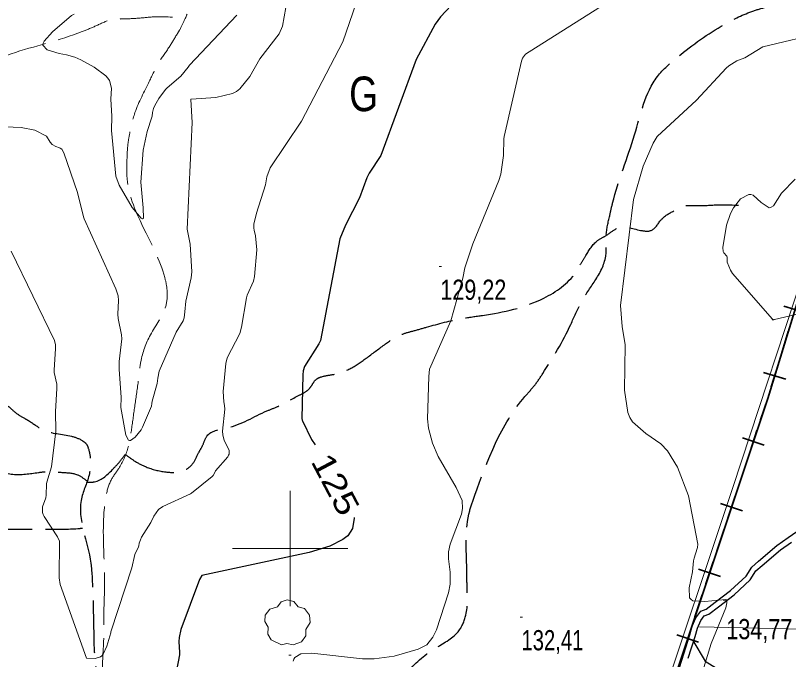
# Model space of a CAD drawing. Extents: x 483843 to 488449, y 4381269 to 4384483.
# Drawn here: x 485880.9 to 486216, y 4382451.9 to 4382730.9 of the extents above; entities that cross this region are included whole.
import ezdxf
from ezdxf.enums import TextEntityAlignment as Align

# ---------------------------------------------------------------- set-up
doc = ezdxf.new("R2010")
doc.units = 0
doc.header["$LTSCALE"] = 3.8
doc.linetypes.add('LONG_DASHED', pattern=[7.5, 6, -1.5])
doc.linetypes.add('MEDIUM_DASHED', pattern=[4.5, 3, -1.5])
for name, color, linetype, lineweight in [('1', 7, 'Continuous', 13), ('15', 7, 'LONG_DASHED', 13), ('25', 7, 'LONG_DASHED', 25), ('29', 7, 'Continuous', 13), ('34', 7, 'Continuous', 35), ('38', 7, 'Continuous', 25), ('51', 7, 'Continuous', 13), ('7', 7, 'Continuous', 13), ('8', 7, 'Continuous', 25), ('9', 7, 'Continuous', 13)]:
    doc.layers.add(name, color=color, linetype=linetype, lineweight=lineweight)
doc.layers.add('31', color=7, linetype='Continuous')

msp = doc.modelspace()

# ---------------------------------------------------------------- linework, layer by layer
at = {"layer": '1'}
for p, q in [((486000, 4382525), (486000, 4382475)), ((485975, 4382500), (486025, 4382500))]:
    msp.add_line(p, q, dxfattribs=at)
at = {"layer": '15'}
for points in [[(486065.22, 4382949.08), (486068.35, 4382930.7), (486069.57, 4382917.3), (486071.08, 4382908.17), (486071.58, 4382901.05), (486070.87, 4382894.66), (486068.25, 4382890.26), (486062.57, 4382880.56), (486059.04, 4382876.29), (486052.85, 4382870.03), (486046.08, 4382862.7), (486043.37, 4382858.83), (486038.17, 4382851.61), (486033.87, 4382844.85), (486028.35, 4382834.48), (486026.38, 4382826.86), (486024.21, 4382822.55), (486017.26, 4382812.6), (486008.1, 4382800.28), (485993.48, 4382782.38), (485975.18, 4382760.9), (485963.64, 4382747.64), (485957.75, 4382737.18), (485954.51, 4382729.62), (485952.12, 4382724.77), (485950.95, 4382722.8), (485947.3, 4382716.88), (485942.92, 4382710.35), (485938.93, 4382702.4), (485932.72, 4382688.86), (485930.2, 4382678.69), (485929.47, 4382673.2), (485929.22, 4382666.52), (485929.23, 4382661.56), (485945.62, 4382617.44), (485946.62, 4382612.05), (485946.07, 4382605.06), (485939.39, 4382592.57), (485935.24, 4382580.86), (485934.32, 4382573.72), (485932.79, 4382562.81), (485931.33, 4382552.28), (485929.61, 4382543.47), (485925.71, 4382534.7), (485922.35, 4382529.61), (485920.15, 4382522.44), (485919, 4382506.82), (485919.09, 4382501.71), (485919.55, 4382484.39), (485919.25, 4382472.08), (485919.24, 4382464.2), (485918.57, 4382446.78), (485919.45, 4382426.99), (485920.81, 4382413.51), (485921.23, 4382407.06), (485920.41, 4382402.4), (485918.93, 4382396.89), (485917.32, 4382390.64), (485916.53, 4382388.45), (485911.11, 4382376.87), (485903.16, 4382363.9), (485897.69, 4382359.6), (485889.85, 4382348.8), (485888.47, 4382342.25), (485885.05, 4382333.08)], [(485711.99, 4382603.98), (485727.99, 4382606.74), (485731.19, 4382608.44), (485739.48, 4382610.62), (485751.26, 4382615.1), (485761.76, 4382623.54), (485766.11, 4382631.88), (485773.14, 4382641.6), (485785.57, 4382655.86), (485790.97, 4382660.23), (485796.77, 4382667.39), (485804.48, 4382672.78), (485819.47, 4382681.82), (485837.33, 4382690.39), (485847.53, 4382698.9), (485872.96, 4382712.19), (485879, 4382714.32), (485909.89, 4382723.95), (485916.14, 4382726.61), (485922.85, 4382729.13), (485926.75, 4382729.42), (485934.54, 4382729.79), (485941.44, 4382730.36), (485954.51, 4382729.62)]]:
    msp.add_spline(points, degree=3, dxfattribs=at)
at = {"layer": '25'}
msp.add_lwpolyline([(486174.62, 4382460.1), (486179.9, 4382451.21), (486197.22, 4382440.55), (486196.41, 4382436.33), (486193.23, 4382426.89), (486194.92, 4382417.77), (486197.12, 4382409.57), (486199.34, 4382385.54), (486203.74, 4382372.36), (486201.85, 4382351.92), (486186.75, 4382315.32)], dxfattribs=at)
at = {"layer": '29'}
msp.add_lwpolyline([(485996.27, 4382458.3), (485991.73, 4382460.42), (485990.32, 4382462.96), (485990.42, 4382465.94), (485989.05, 4382468.35), (485989.09, 4382471.1), (485991.25, 4382473.7), (485994.44, 4382474.7), (485996.09, 4382476.89), (485998.66, 4382477.72), (486001.52, 4382477.07), (486003.47, 4382474.8), (486006.28, 4382473.98), (486008.41, 4382471.13), (486008.65, 4382468), (486006.77, 4382464.85), (486006.77, 4382462.17), (486004.95, 4382459.56), (486001.33, 4382458.22), (485998.56, 4382458.85)], close=True, dxfattribs=at)
at = {"layer": '34'}
for p, q in [((486223.6, 4382602.06), (486214.04, 4382605)), ((486215.89, 4382593.97), (486212.95, 4382584.41)), ((486211.49, 4382579.64), (486208.56, 4382570.08)), ((486214.8, 4382573.39), (486205.24, 4382576.32)), ((486202.36, 4382551.07), (486199.2, 4382541.59)), ((486205.52, 4382544.75), (486196.03, 4382547.91)), ((486197.61, 4382536.84), (486194.45, 4382527.36)), ((486192.87, 4382522.62), (486189.71, 4382513.14)), ((486196.04, 4382516.3), (486186.55, 4382519.46)), ((486188.13, 4382508.39), (486184.97, 4382498.91)), ((486183.39, 4382494.17), (486180.23, 4382484.69)), ((486186.55, 4382487.85), (486177.07, 4382491.01)), ((486178.65, 4382479.94), (486175.49, 4382470.46)), ((486173.91, 4382465.72), (486170.74, 4382456.23)), ((486177.07, 4382459.4), (486167.58, 4382462.56))]:
    msp.add_line(p, q, dxfattribs=at)
for points in [[(486330, 4382966), (486207, 4382565), (486123, 4382313), (486233, 4382325)], [(486207.09, 4382565.3), (486207, 4382565), (486203.94, 4382555.81)]]:
    msp.add_lwpolyline(points, dxfattribs=at)
at = {"layer": '38'}
msp.add_lwpolyline([(486159.94, 4382420.6), (486173.22, 4382462.54), (486174.29, 4382466.33), (486175.91, 4382469.96), (486177.98, 4382472.84), (486180.28, 4382473.73), (486184.3, 4382476.69), (486190.95, 4382481.82), (486197.61, 4382487.96), (486200.09, 4382491.92), (486203.02, 4382494.49), (486211.03, 4382501.25), (486215.94, 4382504.72), (486221.96, 4382508.89)], dxfattribs=at)
at = {"layer": '38', "linetype": 'MEDIUM_DASHED'}
msp.add_lwpolyline([(486162.21, 4382419.86), (486175.51, 4382461.86), (486176.54, 4382465.52), (486177.99, 4382468.77), (486179.5, 4382470.87), (486181.44, 4382471.61), (486185.74, 4382474.78), (486192.49, 4382480), (486199.46, 4382486.42), (486201.93, 4382490.35), (486204.58, 4382492.68), (486212.49, 4382499.36), (486217.31, 4382502.76)], dxfattribs=at)
at = {"layer": '38', "linetype": 'LONG_DASHED'}
for points in [[(486002.41, 4382273.58), (486006.82, 4382281.63), (486010.5, 4382294.08), (486011.32, 4382298.74), (486011.33, 4382306.55), (486011.49, 4382310.22), (486011.38, 4382320.43), (486011.34, 4382331.16), (486011.32, 4382340.91), (486013.77, 4382346.66), (486018.97, 4382358), (486022.33, 4382367.44), (486026.22, 4382380.87), (486030.95, 4382397.46), (486036.55, 4382411.74), (486040.05, 4382421.33), (486044.59, 4382432.14), (486048.67, 4382442.94), (486050.64, 4382445.9), (486062.61, 4382456.62), (486072.76, 4382463.93), (486076.16, 4382471.19), (486076.69, 4382483.58), (486076.55, 4382491.01), (486077.83, 4382516.39), (486080.04, 4382523.04), (486101.78, 4382565.89), (486105.9, 4382570.62), (486109.49, 4382575.78), (486121.64, 4382597.08), (486126.12, 4382606.62), (486132.11, 4382615.95), (486136.79, 4382626.61), (486137.01, 4382635.62), (486138.51, 4382644.2), (486139.76, 4382649.63), (486149.29, 4382679.28), (486159.19, 4382704.45), (486168.12, 4382713.08), (486188.13, 4382727.02), (486200.93, 4382732.95), (486207.2, 4382734.79), (486223.06, 4382737.62), (486235.56, 4382739.12), (486239.82, 4382740.25)], [(485928.53, 4382540.75), (485932.4, 4382538.04), (485937.55, 4382535.36), (485946.07, 4382533.18), (485954.24, 4382533.93), (485957.93, 4382537), (485960.48, 4382541.77), (485962.15, 4382544.87), (485963.95, 4382548.81), (485972.52, 4382552.19), (485989.95, 4382559.62), (485994.79, 4382561.59), (486003.93, 4382566.4), (486007.42, 4382568.41), (486009.33, 4382570.62), (486011.09, 4382573.13), (486013.69, 4382574.45), (486019.3, 4382575.53), (486025.79, 4382577.82), (486032.98, 4382582.45), (486040.83, 4382588.29), (486048.18, 4382592.7), (486053.11, 4382594.21), (486059.16, 4382595.9), (486074.69, 4382599.7), (486083.38, 4382600.98), (486110.03, 4382608.51), (486123.79, 4382619.63), (486125.9, 4382623.12), (486128.16, 4382626.91), (486133.22, 4382633.38), (486137.16, 4382635.7), (486141.76, 4382638.71), (486151.9, 4382637.84), (486156.78, 4382637.93), (486161.04, 4382642.73), (486166.68, 4382646.5), (486170.77, 4382648.53), (486174.37, 4382648.59), (486184.49, 4382648.85), (486198.68, 4382648.5)], [(485844.7, 4382560.18), (485856.24, 4382563.77), (485863.03, 4382565.77), (485865.28, 4382565.81), (485867.76, 4382565.85), (485870.09, 4382565.52), (485877.96, 4382561.53), (485880.94, 4382558.89), (485885.04, 4382556.26), (485887.08, 4382555.09), (485892.77, 4382551.44), (485905.2, 4382548.66), (485910.04, 4382546.65), (485911.64, 4382545.25), (485912.5, 4382543.39), (485913.32, 4382539.43), (485912.99, 4382532.52), (485909.51, 4382521.58), (485913.61, 4382493.66), (485913.99, 4382489.32), (485914.84, 4382462.32), (485915.14, 4382454.3), (485915.9, 4382445.16), (485915.72, 4382438.63), (485915.58, 4382429.1), (485914.92, 4382424.13), (485916.82, 4382418.84), (485918.91, 4382414.97), (485920.03, 4382407.04), (485924.48, 4382401.27), (485928.49, 4382395.41), (485932.18, 4382390.15), (485934.18, 4382387.63), (485942.91, 4382377.96), (485946.27, 4382374.49), (485950.04, 4382369.46), (485955.12, 4382361.82), (485957.22, 4382358.11), (485960.94, 4382351.19), (485963.75, 4382344.94), (485971.27, 4382331.34), (485973.21, 4382327.85), (485973.68, 4382326.81), (485978.31, 4382311.21), (485980.08, 4382300.29), (485982.44, 4382294.1), (485985.74, 4382289.81), (485988.05, 4382286.62), (485993.06, 4382279.43), (485996.28, 4382275.06), (485997.89, 4382272.74)], [(485911.94, 4382528.75), (485915.16, 4382528.88), (485923.39, 4382534.66), (485926.18, 4382537.71), (485928.53, 4382540.75)], [(485844.93, 4382531.08), (485857.67, 4382533.94), (485861.54, 4382535.81), (485866.69, 4382537.55), (485869.49, 4382536.1), (485879.76, 4382532.15), (485890.85, 4382532.95), (485895.72, 4382533.34), (485900.98, 4382532.98), (485907.75, 4382531.98), (485911.7, 4382529.42)], [(485837.43, 4382513.82), (485857.81, 4382509.48), (485877.48, 4382508.33), (485895.12, 4382508.42), (485907.94, 4382508.64), (485910.04, 4382508.83)]]:
    msp.add_spline(points, degree=3, dxfattribs=at)
at = {"layer": '51'}
for points in [[(486123.94, 4382322.16), (486158.44, 4382426.46), (486191.9, 4382526.39), (486225.82, 4382629.55), (486242.34, 4382679.25), (486271.84, 4382767.77), (486307.93, 4382881.7)], [(486177.49, 4382466.01), (486316.46, 4382462.92), (486341.63, 4382572.05), (486375.92, 4382675.29), (486391.23, 4382725.34)]]:
    msp.add_lwpolyline(points, dxfattribs=at)
at = {"layer": '7'}
for p, q in [((486064.57, 4382622.11), (486065.57, 4382622.11)), ((486187.72, 4382477.62), (486188.72, 4382477.62)), ((486099.76, 4382470.27), (486100.76, 4382470.27)), ((485999.43, 4382453.78), (486000.43, 4382453.78))]:
    msp.add_line(p, q, dxfattribs=at)
at = {"layer": '8'}
for points in [[(486250.22, 4382827.61), (486193.71, 4382833.3), (486189.87, 4382834.6), (486188.19, 4382835.82), (486181.17, 4382839.99), (486178.25, 4382840.93), (486176.42, 4382841), (486168.62, 4382839.25), (486151.43, 4382836.45), (486148.29, 4382834.68), (486147.25, 4382833.81), (486141.59, 4382827.76), (486102.33, 4382769.88), (486065.12, 4382730.29), (486062.91, 4382727.15), (486054.61, 4382711.91), (486039.28, 4382670.33), (486034.18, 4382662.66), (486033.17, 4382660.65)], [(486033.17, 4382660.65), (486030, 4382651.89), (486024.02, 4382640.14), (486021.51, 4382634.2), (486013.12, 4382590.09), (486012.43, 4382588.74), (486006.19, 4382578.92), (486005.7, 4382576.97), (486005.49, 4382575.29), (486005.08, 4382556.28), (486005.24, 4382555.66), (486005.35, 4382555.35), (486009.19, 4382547.3), (486010.79, 4382544.87)], [(486027.72, 4382513.37), (486027.72, 4382513.11), (486026.95, 4382508.73), (486024.98, 4382505.55), (486024.02, 4382504.71), (486022.87, 4382503.89), (486017.2, 4382501.07), (486008.16, 4382498.23), (485961.67, 4382488.29), (485960.64, 4382486.53), (485952.56, 4382464.98), (485951.88, 4382461.45), (485951.73, 4382459.75), (485952.09, 4382455), (485952.06, 4382453.94), (485948.69, 4382436.55)]]:
    msp.add_lwpolyline(points, dxfattribs=at)
at = {"layer": '9'}
for points in [[(486216.38, 4382770.47), (486214.74, 4382770.76), (486211.11, 4382770.91), (486203.58, 4382770.48), (486201.41, 4382769.95), (486199.92, 4382769.4), (486179.09, 4382757.94), (486154.56, 4382749.32), (486150.79, 4382747.46), (486141.98, 4382739.53), (486102.05, 4382714.11), (486100.77, 4382712.37), (486100.57, 4382711.97), (486100.26, 4382711.14), (486092.77, 4382678.55), (486092.63, 4382677.43), (486092.43, 4382670.32)], [(485841.91, 4382684.11), (485883.42, 4382682.38), (485889.3, 4382681.27), (485894.41, 4382678.6), (485895.97, 4382676.04), (485896.83, 4382675.07), (485898.38, 4382674.14), (485900.03, 4382673.61), (485900.31, 4382673.5), (485901.04, 4382673.07), (485901.94, 4382671.4), (485907.84, 4382654.19), (485910.37, 4382643.71), (485910.7, 4382642.78), (485924.43, 4382612.53), (485925.48, 4382609.53), (485925.6, 4382607.47), (485925.3, 4382601.51), (485925.5, 4382599.72), (485926.94, 4382592.63), (485927.05, 4382590.79), (485925.8, 4382581.05), (485925.82, 4382577.74), (485926.67, 4382565.47), (485926.63, 4382561.16), (485928.77, 4382549.15), (485929.93, 4382546.99), (485930.35, 4382546.8), (485930.82, 4382546.79), (485932.86, 4382548.21), (485935.45, 4382551.4), (485936.01, 4382552.58), (485939.86, 4382561.72), (485940.06, 4382562.84), (485940.16, 4382563.89), (485942.27, 4382571.56), (485942.56, 4382573.8), (485943.24, 4382576.82), (485950.51, 4382593.72), (485953.54, 4382598.64), (485953.99, 4382599.93), (485954.38, 4382602.53), (485954.74, 4382607.18), (485957.12, 4382617.22), (485957.31, 4382619.84), (485956.65, 4382631.84), (485955.39, 4382638.34), (485957.51, 4382684.64), (485956.87, 4382694.49), (485956.93, 4382694.57), (485956.98, 4382694.62), (485957.08, 4382694.7), (485967.73, 4382695.46), (485974.99, 4382697.17), (485976.66, 4382698.06), (485978.18, 4382699.14), (485982.44, 4382704.53), (485986.89, 4382712.13), (485995.26, 4382722.96), (485996.66, 4382726.32), (485999.59, 4382742.66)], [(485899.2, 4382504.99), (485900.01, 4382503.11), (485899.92, 4382487.3), (485900.25, 4382484.45), (485911.77, 4382452.49), (485915.41, 4382452.31), (485917.8, 4382453.04), (485918.38, 4382453.56), (485918.92, 4382454.21), (485920.56, 4382457.69), (485922.31, 4382463.53), (485922.3, 4382463.78), (485922.31, 4382463.94), (485922.37, 4382464.27), (485931.32, 4382491.68), (485932.71, 4382497.35), (485934.22, 4382500.75), (485934.33, 4382501.09), (485934.59, 4382502.31), (485935.06, 4382503.8), (485935.61, 4382504.85), (485939.65, 4382511.24), (485940.95, 4382514.07), (485942.94, 4382516.83), (485944.76, 4382518.25), (485956.73, 4382523.72), (485957.19, 4382524.04), (485966.16, 4382531.25), (485966.6, 4382531.69), (485967.19, 4382532.64), (485967.6, 4382533.59), (485972.95, 4382539.76), (485973.31, 4382540.38), (485973.57, 4382540.94), (485973.56, 4382542.54), (485971.42, 4382546.77), (485970.78, 4382549.18), (485970.69, 4382550.82), (485971.74, 4382560.33), (485971.54, 4382562.03), (485971.23, 4382563.51), (485971.01, 4382568.04), (485972.06, 4382580.16), (485972.7, 4382582.56), (485978.11, 4382593.12), (485978.89, 4382595.87), (485981.05, 4382608.63), (485981.37, 4382609.78), (485984.05, 4382615.8), (485984.59, 4382617.88), (485985.55, 4382629.39), (485984.99, 4382635.4), (485984.33, 4382637.99), (485984.27, 4382638.75), (485984.31, 4382640.49), (485985.38, 4382645.28), (485989.29, 4382657.63), (485989.94, 4382661.02), (485991.31, 4382664.88), (486004.94, 4382685.1), (486004.94, 4382685.11), (486004.94, 4382685.12), (486004.96, 4382685.14), (486022.78, 4382719.58), (486028.65, 4382736.22)], [(485906.35, 4382731.46), (485905.23, 4382730.9), (485897.03, 4382723.89), (485893.36, 4382719.77), (485892.97, 4382718.87), (485892.84, 4382718.07), (485894.62, 4382716.04), (485899.86, 4382714.43), (485902.98, 4382713.93), (485906.66, 4382712.93), (485909.26, 4382711.76), (485914.99, 4382708.54), (485920.04, 4382704.76), (485920.96, 4382703.77), (485921.69, 4382702.8), (485922.59, 4382699.47), (485922.28, 4382694.66), (485922.69, 4382687.31), (485922.49, 4382681.17), (485924.46, 4382661.25), (485925.88, 4382657.43), (485931.56, 4382647.79), (485935.35, 4382643.12), (485935.96, 4382642.87), (485936.38, 4382643.09), (485936.33, 4382647.66), (485935.23, 4382658.73), (485936.3, 4382672.6), (485937.94, 4382680.65), (485940.05, 4382686.84), (485940.17, 4382687.38), (485940.32, 4382688.95), (485940.68, 4382690.65), (485941.27, 4382691.96), (485943.03, 4382694.99), (485945.97, 4382698.9), (485946.65, 4382699.61), (485952.61, 4382704.64), (485955.75, 4382708.54), (485956.37, 4382709.46), (485976.88, 4382731.08)], [(486231.61, 4382723.71), (486204.9, 4382717.39), (486197.12, 4382712.59), (486193.68, 4382711.23), (486190.17, 4382709.1), (486188.97, 4382708.07), (486176.17, 4382694.27), (486159.13, 4382678.54), (486157.41, 4382675.67), (486153.05, 4382665.67), (486148.9, 4382651.15), (486143.19, 4382605.24), (486143.87, 4382596.17), (486145.28, 4382588.19), (486144.91, 4382568.56), (486146.41, 4382558.96), (486147.31, 4382556.81), (486148.42, 4382554.9), (486154.19, 4382549.83), (486160.64, 4382545.41), (486163.62, 4382542.25), (486167.93, 4382535.27), (486172.61, 4382522.84), (486176.7, 4382501.88), (486176.57, 4382500.39), (486176.48, 4382499.95), (486175.06, 4382495.83), (486174.84, 4382494.73), (486174.43, 4382489.84), (486172.93, 4382482.91), (486173.14, 4382478.66), (486173.76, 4382477.93), (486174.62, 4382477.38), (486179.76, 4382476.97), (486188.83, 4382477.93), (486189.13, 4382477.65), (486189.19, 4382477.5), (486189.24, 4382477.32), (486189.33, 4382476.41), (486188.87, 4382474.35), (486182.56, 4382458.83), (486177.17, 4382441.42)], [(486092.43, 4382670.32), (486091.27, 4382662.13), (486090.5, 4382659.37), (486079.15, 4382631.98), (486075.66, 4382621.58), (486074.86, 4382617.13), (486069.68, 4382598.69), (486060.44, 4382577.68), (486060.05, 4382574.54), (486059.5, 4382556.23), (486059.99, 4382552.18), (486061.67, 4382545.68), (486064.12, 4382539.82), (486071.89, 4382526.36), (486074.5, 4382520.79), (486074.7, 4382517.37), (486074.22, 4382514.95), (486069.33, 4382501.9), (486068.65, 4382498.58), (486068.64, 4382495.59), (486069.33, 4382489.77), (486069.32, 4382484.57), (486068.67, 4382480.83), (486063.42, 4382464.73), (486061.86, 4382461.63), (486059.18, 4382458.27), (486055.44, 4382456.34), (486045.12, 4382453.38), (486036.42, 4382452.19), (486031.36, 4382452.14), (486009.45, 4382454.65), (486004.66, 4382454.43), (486001.99, 4382452.85), (486001.57, 4382452.1), (486001.29, 4382451.22)], [(486218.91, 4382660.01), (486213.03, 4382654.01), (486209.54, 4382648.52), (486208.58, 4382647.88), (486207.62, 4382647.62), (486204.15, 4382649.89), (486200.68, 4382653.03), (486199.72, 4382653.32), (486198.76, 4382653.37), (486195.27, 4382651.46), (486192.22, 4382647.56), (486190.9, 4382645.08), (486189.19, 4382640.03), (486187.56, 4382630.46), (486187.72, 4382628.73), (486187.83, 4382628.37), (486187.96, 4382628.06), (486189.28, 4382626.62), (486189.38, 4382626.29), (486189.45, 4382625.9), (486189.46, 4382624.02), (486190.83, 4382620.58), (486191.76, 4382619.2), (486209.02, 4382599.34), (486209.01, 4382599.1), (486209.03, 4382599.06), (486209.05, 4382599.03), (486209.22, 4382599.01), (486209.43, 4382599.07), (486209.53, 4382599.11), (486209.68, 4382599.19), (486209.89, 4382599.28), (486250.87, 4382608.78)], [(485879.03, 4382628.86), (485897.85, 4382590.13), (485898.27, 4382588.26), (485898.29, 4382586.6), (485897.64, 4382577.21), (485897.69, 4382576.3), (485898.78, 4382571.18), (485898.88, 4382569.37), (485898.28, 4382559.43), (485898.35, 4382550.86), (485896.47, 4382535.36), (485894.54, 4382528.7), (485894.42, 4382528.06), (485894.19, 4382523.11), (485894.01, 4382521.89), (485892.68, 4382518.04), (485892.65, 4382515.6), (485892.91, 4382514.77), (485893.3, 4382513.88), (485899.2, 4382504.99)]]:
    msp.add_lwpolyline(points, dxfattribs=at)

# ---------------------------------------------------------------- texts
at = {"layer": '31', "width": 0.8}
msp.add_text('G', height=15, dxfattribs=at).set_placement((486031.82, 4382689.47), align=Align.CENTER)
at = {"layer": '7'}
for s, width, p in [('129,22', 0.8, (486065.07, 4382607.74)), ('134,77', 0.8, (486189.06, 4382460.71)), ('132,41', 0.75, (486100.26, 4382455.9))]:
    msp.add_text(s, height=8.75, dxfattribs=dict(at, width=width)).set_placement(p)
at = {"layer": '8', "width": 1.25}
msp.add_text('125', height=10, rotation=297.839, dxfattribs=at).set_placement((486015.24, 4382525.48), align=Align.CENTER)

doc.saveas('drawing.dxf')
